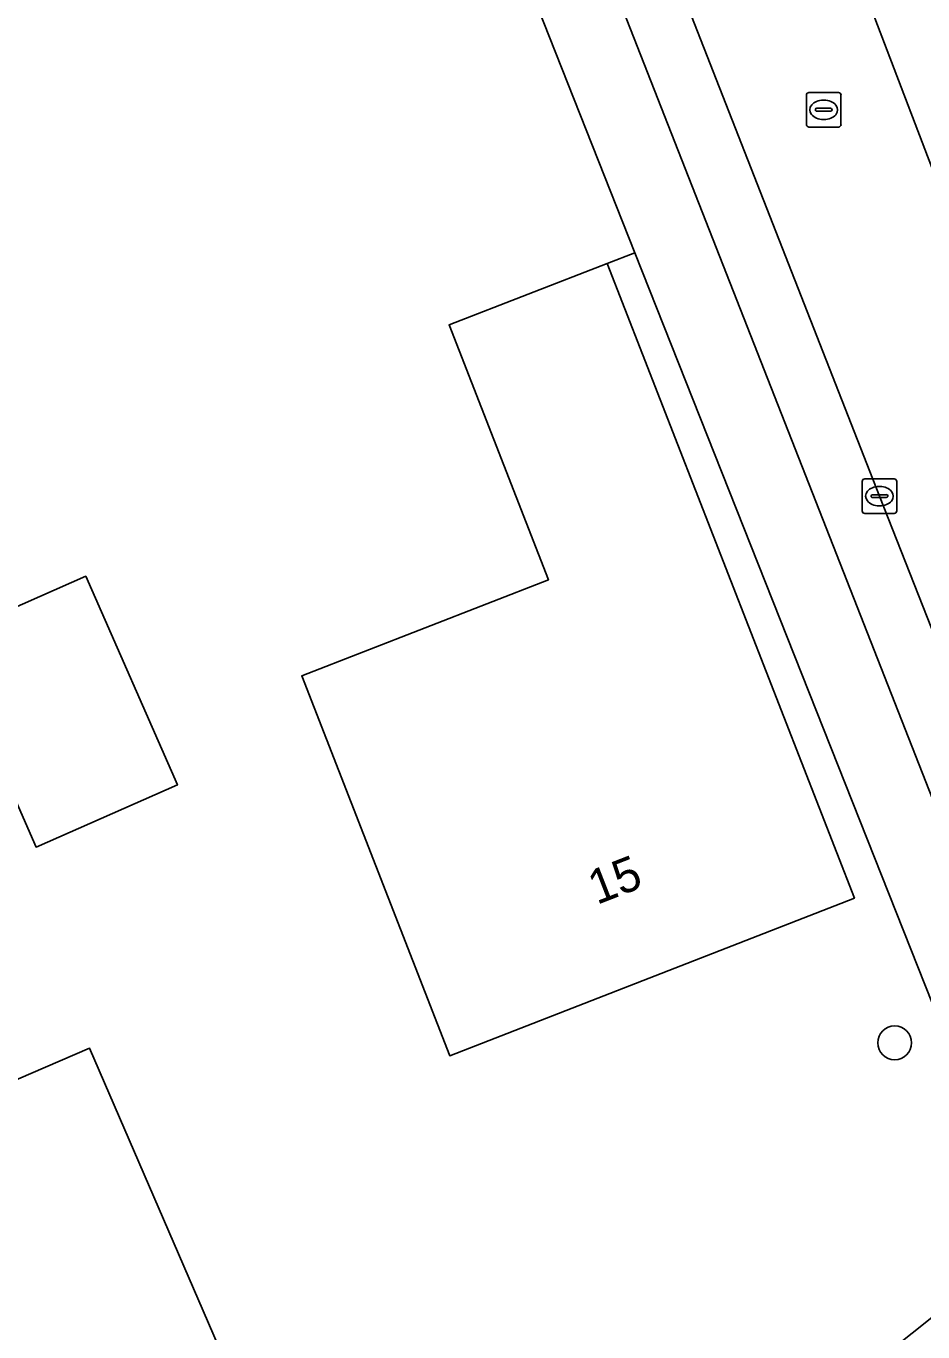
# Model space of a CAD drawing. Extents: x 161771 to 163125, y 382475 to 383179.
# Drawn here: x 161946.55 to 161972.49, y 382918.93 to 382956.71 of the extents above; entities that cross this region are included whole.
import ezdxf

# ---------------------------------------------------------------- set-up
doc = ezdxf.new("R2010")
doc.units = 0
for name, color, linetype in [('IMGEO_Boom', 7, 'Continuous'), ('IMGEO_Erf', 7, 'Continuous'), ('IMGEO_Kolk', 7, 'Continuous'), ('IMGEO_Muur', 7, 'Continuous'), ('IMGEO_Pand', 7, 'Continuous'), ('IMGEO_Pand_nummerreeks', 7, 'Continuous'), ('IMGEO_Parkeervlak_open', 7, 'Continuous'), ('IMGEO_Rijbaan_lokaal_open', 7, 'Continuous'), ('IMGEO_Rioolput', 7, 'Continuous'), ('IMGEO_Voetpad_open', 7, 'Continuous')]:
    doc.layers.add(name, color=color, linetype=linetype)

msp = doc.modelspace()

# ---------------------------------------------------------------- linework, layer by layer
at = {"layer": 'IMGEO_Boom'}
msp.add_circle((161971.678, 382927.295), 0.489, dxfattribs=at)
at = {"layer": 'IMGEO_Erf'}
msp.add_lwpolyline([(161948.535, 382900.058), (161975.504, 382921.534), (161964.156, 382950.157), (161955.527, 382971.976), (161932.987, 382962.833), (161922.636, 382958.708), (161930.525, 382940.74), (161944.655, 382908.555)], dxfattribs=at)
for points in [[(161954.523, 382937.909), (161961.659, 382940.69), (161958.785, 382948.065), (161963.359, 382949.847), (161970.515, 382931.48), (161958.806, 382926.918)], [(161944.184, 382938.998), (161948.274, 382940.794), (161950.925, 382934.756), (161946.835, 382932.96)], [(161948.315, 382914.095), (161943.91, 382912.187), (161939.544, 382922.268), (161943.94, 382924.171), (161944.078, 382923.852), (161944.401, 382923.991), (161945.568, 382924.493), (161945.048, 382925.701), (161948.38, 382927.144), (161955.118, 382911.585), (161950.307, 382909.494)]]:
    msp.add_lwpolyline(points, close=True, dxfattribs=at)
at = {"layer": 'IMGEO_Kolk'}
for p, q in [((161970.737, 382942.686), (161970.737, 382943.538)), ((161970.812, 382943.612), (161971.664, 382943.612)), ((161971.225, 382943.392), (161971.25, 382943.392)), ((161971.738, 382943.538), (161971.738, 382942.686)), ((161970.996, 382943.106), (161970.996, 382943.118)), ((161971.434, 382943.069), (161971.036, 382943.069)), ((161971.039, 382943.155), (161971.437, 382943.155)), ((161971.48, 382943.118), (161971.48, 382943.106)), ((161971.664, 382942.612), (161970.812, 382942.612)), ((161971.248, 382942.832), (161971.223, 382942.832))]:
    msp.add_line(p, q, dxfattribs=at)
for points in [[(161970.737, 382942.686), (161970.737, 382943.538)], [(161970.812, 382943.612), (161971.664, 382943.612)], [(161971.738, 382943.538), (161971.738, 382942.686)], [(161971.664, 382942.612), (161970.812, 382942.612)]]:
    msp.add_lwpolyline(points, dxfattribs=at)
for centre, radius, start, end in [((161970.814, 382943.536), 0.0765, 91.552, 178.448), ((161970.814, 382943.536), 0.0765, 91.552, 178.448), ((161971.662, 382943.536), 0.0765, 1.552, 88.448), ((161971.662, 382943.536), 0.0765, 1.552, 88.448), ((161971.036, 382943.115), 0.0403, 85.8775, 175.7526), ((161971.033, 382943.105), 0.0366, 178.938, 274.7102), ((161971.437, 382943.112), 0.043, 264.8664, 352.4533), ((161971.441, 382943.117), 0.0386, 1.7309, 96.639), ((161970.814, 382942.688), 0.0765, 181.552, 268.448), ((161970.814, 382942.688), 0.0765, 181.552, 268.448), ((161971.662, 382942.688), 0.0765, 271.552, 358.448), ((161971.662, 382942.688), 0.0765, 271.552, 358.448)]:
    msp.add_arc(centre, radius, start, end, dxfattribs=at)
for centre, major_axis, ratio, start_param, end_param in [((161971.224, 382943.112), (-0.387, 0.002), 0.722429, 4.712389, 7.853982), ((161971.249, 382943.112), (-0.39, 0.002), 0.717154, 1.570796, 4.712389)]:
    msp.add_ellipse(centre, major_axis=major_axis, ratio=ratio, start_param=start_param, end_param=end_param, dxfattribs=at)
at = {"layer": 'IMGEO_Muur'}
for points in [[(161955.527, 382971.976), (161964.156, 382950.157)], [(161964.156, 382950.157), (161963.359, 382949.847)]]:
    msp.add_lwpolyline(points, dxfattribs=at)
at = {"layer": 'IMGEO_Pand'}
for points in [[(161958.806, 382926.918), (161970.515, 382931.48), (161963.359, 382949.847), (161958.785, 382948.065), (161961.659, 382940.69), (161954.523, 382937.909)], [(161946.835, 382932.96), (161950.925, 382934.756), (161948.274, 382940.794), (161944.184, 382938.998)], [(161948.38, 382927.144), (161945.048, 382925.701), (161945.568, 382924.493), (161944.401, 382923.991), (161944.078, 382923.852), (161943.94, 382924.171), (161939.544, 382922.268), (161943.91, 382912.187), (161948.315, 382914.095), (161950.307, 382909.494), (161955.118, 382911.585)]]:
    msp.add_lwpolyline(points, close=True, dxfattribs=at)
at = {"layer": 'IMGEO_Parkeervlak_open'}
for points in [[(161977.654, 382926.832), (161971.239, 382943.112), (161962.344, 382965.829), (161955.317, 382983.812), (161949.478, 382998.607)], [(161948.885, 382995.16), (161960.75, 382965.015), (161974.867, 382929.022)]]:
    msp.add_lwpolyline(points, dxfattribs=at)
at = {"layer": 'IMGEO_Rijbaan_lokaal_open'}
for points in [[(161947.533, 383017.528), (161942.983, 383015.58), (161943.332, 383014.713), (161944.007, 383012.809), (161946.34, 383006.744), (161947.885, 383002.626), (161948.26, 383001.581), (161948.711, 383000.633), (161948.95, 383000), (161949.428, 382998.734), (161949.478, 382998.607), (161955.317, 382983.812), (161962.344, 382965.829), (161971.239, 382943.112), (161977.654, 382926.832), (161978.485, 382924.755), (161978.58, 382924.549)], [(161982.63, 382927.831), (161982.531, 382928.049), (161976.155, 382944.315), (161974.236, 382949.194), (161973.461, 382951.082), (161973.157, 382951.56), (161968.39, 382964.05), (161968.383, 382964.151), (161966.823, 382968.082)], [(161968.383, 382964.151), (161968.39, 382964.05), (161973.157, 382951.56), (161973.461, 382951.082)]]:
    msp.add_lwpolyline(points, dxfattribs=at)
at = {"layer": 'IMGEO_Rioolput'}
for p, q in [((161969.124, 382953.866), (161969.124, 382954.718)), ((161969.199, 382954.792), (161970.051, 382954.792)), ((161970.125, 382954.718), (161970.125, 382953.866)), ((161969.383, 382954.286), (161969.383, 382954.298)), ((161969.426, 382954.335), (161969.824, 382954.335)), ((161969.612, 382954.572), (161969.637, 382954.572)), ((161969.867, 382954.298), (161969.867, 382954.286)), ((161969.821, 382954.249), (161969.423, 382954.249)), ((161969.635, 382954.012), (161969.61, 382954.012)), ((161970.051, 382953.792), (161969.199, 382953.792))]:
    msp.add_line(p, q, dxfattribs=at)
for points in [[(161969.124, 382953.866), (161969.124, 382954.718)], [(161969.199, 382954.792), (161970.051, 382954.792)], [(161970.125, 382954.718), (161970.125, 382953.866)], [(161970.051, 382953.792), (161969.199, 382953.792)]]:
    msp.add_lwpolyline(points, dxfattribs=at)
for centre, radius, start, end in [((161969.201, 382954.716), 0.0765, 91.552, 178.448), ((161969.201, 382954.716), 0.0765, 91.552, 178.448), ((161970.049, 382954.716), 0.0765, 1.552, 88.448), ((161970.049, 382954.716), 0.0765, 1.552, 88.448), ((161969.423, 382954.295), 0.0403, 85.8775, 175.7526), ((161969.828, 382954.297), 0.0386, 1.7309, 96.639), ((161969.42, 382954.285), 0.0366, 178.938, 274.7102), ((161969.824, 382954.292), 0.043, 264.8664, 352.4533), ((161969.201, 382953.868), 0.0765, 181.552, 268.448), ((161969.201, 382953.868), 0.0765, 181.552, 268.448), ((161970.049, 382953.868), 0.0765, 271.552, 358.448), ((161970.049, 382953.868), 0.0765, 271.552, 358.448)]:
    msp.add_arc(centre, radius, start, end, dxfattribs=at)
for centre, major_axis, ratio, start_param, end_param in [((161969.611, 382954.292), (-0.387, 0.002), 0.722429, 4.712389, 7.853982), ((161969.636, 382954.292), (-0.39, 0.002), 0.717154, 1.570796, 4.712389)]:
    msp.add_ellipse(centre, major_axis=major_axis, ratio=ratio, start_param=start_param, end_param=end_param, dxfattribs=at)
at = {"layer": 'IMGEO_Voetpad_open'}
for points in [[(161945.407, 382998.406), (161948.531, 382991.013), (161948.047, 382990.809), (161948.269, 382990.251), (161948.435, 382989.833), (161948.823, 382988.855), (161953.791, 382976.347), (161955.527, 382971.976), (161964.156, 382950.157), (161975.504, 382921.534), (161978.838, 382923.678)], [(161974.867, 382929.022), (161960.75, 382965.015), (161948.885, 382995.16)], [(161978.838, 382923.678), (161975.504, 382921.534), (161948.535, 382900.058), (161951.054, 382894.925), (161909.943, 382862.484), (161902.967, 382857.371), (161901.316, 382856.161), (161903.978, 382854.245)]]:
    msp.add_lwpolyline(points, dxfattribs=at)

# ---------------------------------------------------------------- texts
at = {"layer": 'IMGEO_Pand_nummerreeks'}
msp.add_text('15', height=1, rotation=21.2866, dxfattribs=at).set_placement((161963.061, 382931.28))

doc.saveas('drawing.dxf')
